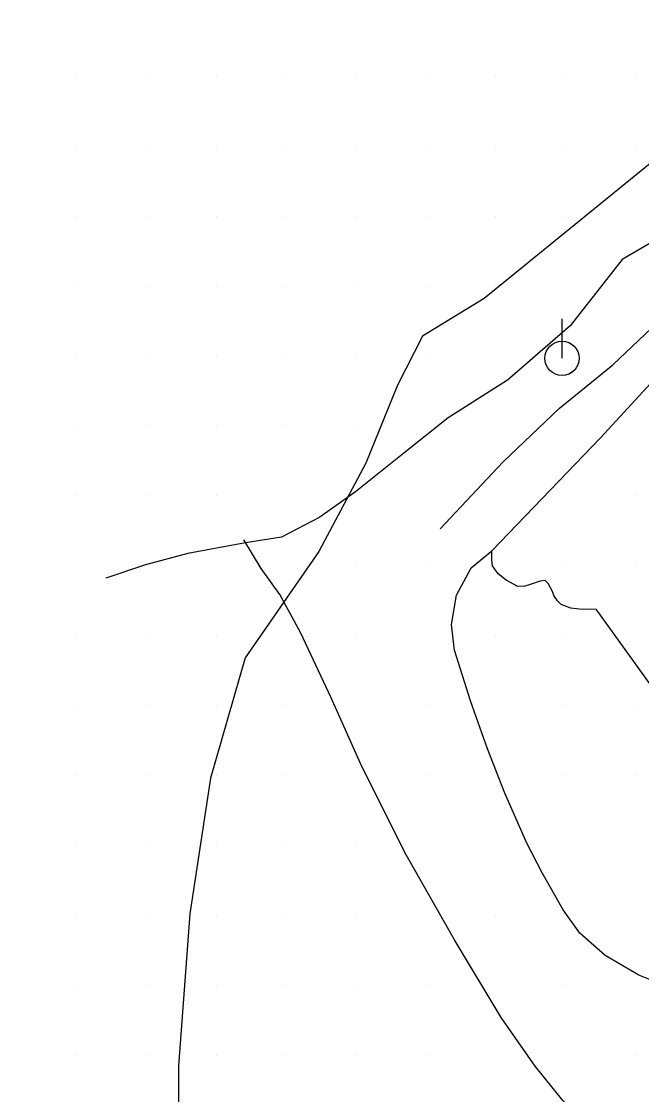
# Model space of a CAD drawing. Extents: x 1548934 to 1561348, y 809680 to 824075.
# Drawn here: x 1551872.1 to 1551960.9, y 810124.3 to 810277.8 of the extents above; entities that cross this region are included whole.
import ezdxf

# ---------------------------------------------------------------- set-up
doc = ezdxf.new("R2010")
doc.units = 0
for name, color, linetype in [('E_NCDOT_Vertical_Profile_Ground_Line', 7, 'Continuous'), ('Exist DTM QL2 LIDAR Elevation Point', 7, 'Continuous'), ('Exist Utilities Other Pole CELL', 7, 'Continuous'), ('Exist Utilities Power Pole CELL', 7, 'Continuous'), ('Exist Vegetation Woods Line', 7, 'Continuous'), ('P_NCDOT_Vertical_Profile_Grade_Minor_Road', 7, 'Continuous'), ('P_RDY_Paved_Shoulder', 7, 'Continuous'), ('PH Exist DTM Breakline', 7, 'Continuous')]:
    doc.layers.add(name, color=color, linetype=linetype)

msp = doc.modelspace()

# ---------------------------------------------------------------- linework, layer by layer
at = {"layer": 'E_NCDOT_Vertical_Profile_Ground_Line'}
for points in [[(1552269.12, 810011.85), (1552259.92, 810023.16), (1552240.77, 810045.39), (1552214.34, 810080.42), (1552187.87, 810115.32), (1552162.13, 810150.99), (1552135.64, 810187.58), (1552109.72, 810225.45), (1552084.15, 810264.06), (1552058.91, 810303.06), (1552035.06, 810342.6), (1552011.64, 810381.93), (1551989.04, 810421.64), (1551966.75, 810462.54), (1551944.7, 810504.81), (1551922.38, 810547.42), (1551904.22, 810585.98), (1551891.94, 810609.51), (1551888.01, 810619.12)], [(1552253.41, 809998.89), (1552244.07, 810010.35), (1552226, 810034.01), (1552199.08, 810069.05), (1552172.73, 810104.35), (1552146.5, 810139.67), (1552120.17, 810176.34), (1552094.24, 810214.53), (1552068.08, 810253.47), (1552042.84, 810293.18), (1552018.16, 810332.72), (1551995.31, 810372.57), (1551972.35, 810412.52), (1551950.07, 810453.78), (1551927.46, 810496.24), (1551905.62, 810539.48), (1551886.94, 810576.33), (1551876.35, 810599.17), (1551872.14, 810607.03)]]:
    msp.add_open_spline(points, degree=3, dxfattribs=at)
at = {"layer": 'Exist DTM QL2 LIDAR Elevation Point'}
for p, q in [((1551880.01, 810269.95), (1551880.01, 810269.95)), ((1551890.01, 810269.95), (1551890.01, 810269.95)), ((1551900.01, 810269.95), (1551900.01, 810269.95)), ((1551910.01, 810269.95), (1551910.01, 810269.95)), ((1551920.01, 810269.95), (1551920.01, 810269.95)), ((1551930.01, 810269.95), (1551930.01, 810269.95)), ((1551940.01, 810269.95), (1551940.01, 810269.95)), ((1551950.01, 810269.95), (1551950.01, 810269.95)), ((1551960.02, 810269.95), (1551960.02, 810269.95)), ((1551880.01, 810259.95), (1551880.01, 810259.95)), ((1551890.01, 810259.95), (1551890.01, 810259.95)), ((1551900.01, 810259.95), (1551900.01, 810259.95)), ((1551910.01, 810259.95), (1551910.01, 810259.95)), ((1551920.01, 810259.95), (1551920.01, 810259.95)), ((1551930.01, 810259.95), (1551930.01, 810259.95)), ((1551940.01, 810259.95), (1551940.01, 810259.95)), ((1551950.01, 810259.95), (1551950.01, 810259.95)), ((1551960.02, 810259.95), (1551960.02, 810259.95)), ((1551880.01, 810249.95), (1551880.01, 810249.95)), ((1551890.01, 810249.95), (1551890.01, 810249.95)), ((1551900.01, 810249.95), (1551900.01, 810249.95)), ((1551910.01, 810249.95), (1551910.01, 810249.95)), ((1551920.01, 810249.95), (1551920.01, 810249.95)), ((1551930.01, 810249.95), (1551930.01, 810249.95)), ((1551940.01, 810249.95), (1551940.01, 810249.95)), ((1551950.01, 810249.95), (1551950.01, 810249.95)), ((1551880.01, 810239.95), (1551880.01, 810239.95)), ((1551890.01, 810239.95), (1551890.01, 810239.95)), ((1551900.01, 810239.95), (1551900.01, 810239.95)), ((1551910.01, 810239.95), (1551910.01, 810239.95)), ((1551920.01, 810239.95), (1551920.01, 810239.95)), ((1551930.01, 810239.95), (1551930.01, 810239.95)), ((1551940.01, 810239.95), (1551940.01, 810239.95)), ((1551880.01, 810229.95), (1551880.01, 810229.95)), ((1551890.01, 810229.95), (1551890.01, 810229.95)), ((1551900.01, 810229.95), (1551900.01, 810229.95)), ((1551910.01, 810229.95), (1551910.01, 810229.95)), ((1551920.01, 810229.95), (1551920.01, 810229.95)), ((1551930.01, 810229.95), (1551930.01, 810229.95)), ((1551880.01, 810219.95), (1551880.01, 810219.95)), ((1551890.01, 810219.95), (1551890.01, 810219.95)), ((1551900.01, 810219.95), (1551900.01, 810219.95)), ((1551910.01, 810219.95), (1551910.01, 810219.95)), ((1551920.01, 810219.95), (1551920.01, 810219.95)), ((1551880.01, 810209.95), (1551880.01, 810209.95)), ((1551890.01, 810209.95), (1551890.01, 810209.95)), ((1551900.01, 810209.95), (1551900.01, 810209.95)), ((1551960.02, 810209.95), (1551960.02, 810209.95)), ((1551920.01, 810199.95), (1551920.01, 810199.95)), ((1551930.01, 810199.95), (1551930.01, 810199.95)), ((1551950.01, 810199.95), (1551950.01, 810199.95)), ((1551960.02, 810199.95), (1551960.02, 810199.95)), ((1551880.01, 810189.95), (1551880.01, 810189.95)), ((1551890.01, 810189.95), (1551890.01, 810189.95)), ((1551900.01, 810189.95), (1551900.01, 810189.95)), ((1551920.01, 810189.95), (1551920.01, 810189.95)), ((1551940.01, 810189.95), (1551940.01, 810189.95)), ((1551950.01, 810189.95), (1551950.01, 810189.95)), ((1551880.01, 810179.95), (1551880.01, 810179.95)), ((1551890.01, 810179.95), (1551890.01, 810179.95)), ((1551900.01, 810179.95), (1551900.01, 810179.95)), ((1551910.01, 810179.95), (1551910.01, 810179.95)), ((1551930.01, 810179.95), (1551930.01, 810179.95)), ((1551950.01, 810179.95), (1551950.01, 810179.95)), ((1551960.02, 810179.95), (1551960.02, 810179.95)), ((1551880.01, 810169.94), (1551880.01, 810169.94)), ((1551890.01, 810169.94), (1551890.01, 810169.94)), ((1551900.01, 810169.94), (1551900.01, 810169.94)), ((1551910.01, 810169.94), (1551910.01, 810169.94)), ((1551930.01, 810169.94), (1551930.01, 810169.94)), ((1551950.01, 810169.94), (1551950.01, 810169.94)), ((1551960.02, 810169.94), (1551960.02, 810169.94)), ((1551880.01, 810159.94), (1551880.01, 810159.94)), ((1551890.01, 810159.94), (1551890.01, 810159.94)), ((1551900.01, 810159.94), (1551900.01, 810159.94)), ((1551910.01, 810159.94), (1551910.01, 810159.94)), ((1551920.01, 810159.94), (1551920.01, 810159.94)), ((1551880.01, 810149.94), (1551880.01, 810149.94)), ((1551890.01, 810149.94), (1551890.01, 810149.94)), ((1551900.01, 810149.94), (1551900.01, 810149.94)), ((1551910.01, 810149.94), (1551910.01, 810149.94)), ((1551920.01, 810149.94), (1551920.01, 810149.94)), ((1551940.01, 810149.94), (1551940.01, 810149.94)), ((1551880.01, 810139.94), (1551880.01, 810139.94)), ((1551890.01, 810139.94), (1551890.01, 810139.94)), ((1551900.01, 810139.94), (1551900.01, 810139.94)), ((1551910.01, 810139.94), (1551910.01, 810139.94)), ((1551920.01, 810139.94), (1551920.01, 810139.94)), ((1551930.01, 810139.94), (1551930.01, 810139.94)), ((1551950.01, 810139.94), (1551950.01, 810139.94)), ((1551880.01, 810129.94), (1551880.01, 810129.94)), ((1551890.01, 810129.94), (1551890.01, 810129.94)), ((1551900.01, 810129.94), (1551900.01, 810129.94)), ((1551910.01, 810129.94), (1551910.01, 810129.94)), ((1551920.01, 810129.94), (1551920.01, 810129.94)), ((1551930.01, 810129.94), (1551930.01, 810129.94)), ((1551960.02, 810129.94), (1551960.02, 810129.94))]:
    msp.add_line(p, q, dxfattribs=at)
at = {"layer": 'Exist Utilities Other Pole CELL'}
msp.add_circle((1551949.52, 810229.62), 2.46, dxfattribs=at)
at = {"layer": 'Exist Utilities Power Pole CELL'}
for q in [(1551949.52, 810235.25), (1551949.52, 810229.62)]:
    msp.add_line((1551949.52, 810229.62), q, dxfattribs=at)
msp.add_circle((1551949.52, 810229.62), 2.45, dxfattribs=at)
at = {"layer": 'Exist Vegetation Woods Line'}
msp.add_lwpolyline([(1551995.36, 810284.54), (1551938.37, 810238.19), (1551929.54, 810232.79), (1551925.97, 810225.79), (1551921.45, 810214.64), (1551914.69, 810201.99), (1551904.16, 810186.79), (1551899.19, 810169.58), (1551896.24, 810150.15), (1551894.63, 810128.41), (1551894.62, 810119.21)], dxfattribs=at)
at = {"layer": 'P_NCDOT_Vertical_Profile_Grade_Minor_Road'}
msp.add_open_spline([(1551879.82, 810614.21), (1551884.04, 810605.38), (1551895.16, 810581.81), (1551913.82, 810543.91), (1551935.87, 810500.72), (1551958.31, 810458.4), (1551980.95, 810417.47), (1552003.45, 810377.53), (1552026.54, 810337.94), (1552050.88, 810298.39), (1552075.93, 810258.79), (1552101.83, 810219.9), (1552127.9, 810181.92), (1552154.01, 810145.19), (1552180.07, 810109.84), (1552206.52, 810074.71), (1552233.37, 810039.85), (1552251.61, 810016.53), (1552260.84, 810005.28)], degree=3, dxfattribs=at)
at = {"layer": 'P_RDY_Paved_Shoulder'}
msp.add_lwpolyline([(1551962.38, 810182.66), (1551954.4, 810193.72), (1551952.41, 810193.71), (1551950.76, 810193.86), (1551949.37, 810194.41), (1551948.88, 810194.94), (1551948.36, 810195.7), (1551948.16, 810196.27), (1551947.55, 810197.4), (1551947.1, 810197.84), (1551946.39, 810197.74), (1551944.83, 810197.23), (1551944.19, 810197.05), (1551943.17, 810196.99), (1551941.5, 810197.89), (1551940.38, 810198.78), (1551939.57, 810199.94), (1551939.47, 810200.8), (1551939.45, 810202.09), (1551955.01, 810218.26), (1551966.63, 810230.82)], dxfattribs=at)
at = {"layer": 'PH Exist DTM Breakline'}
for points in [[(1551932.09, 810205.22), (1551941.11, 810214.81), (1551949.16, 810222.49), (1551956.79, 810228.68), (1551964.15, 810235.64), (1551969.02, 810239.66), (1551975.95, 810245.59), (1551983.19, 810251.56), (1551989.33, 810257.77), (1551994.11, 810262.47), (1551998.21, 810268.42), (1552003.69, 810274.47), (1552006.66, 810276.71), (1552009.85, 810279.26)], [(1552001.11, 810271.62), (1551992.88, 810267.86), (1551986.45, 810264.3), (1551981.25, 810260.43), (1551974.66, 810253.96), (1551971.15, 810250.61), (1551965.99, 810248.32), (1551958.13, 810243.73), (1551950.67, 810234.26), (1551941.7, 810226.5), (1551933.24, 810221.09), (1551926.89, 810216.06), (1551919.97, 810210.52), (1551914.83, 810206.9), (1551909.35, 810204.04), (1551904.22, 810203.24), (1551895.95, 810201.71), (1551889.88, 810200.07), (1551884.2, 810198.19)], [(1551975.98, 810103.37), (1551976.34, 810105.27), (1551976.23, 810106.11), (1551975.5, 810107.76), (1551974.52, 810109.26), (1551972.69, 810110.71), (1551971.25, 810111.47), (1551969.11, 810112.26), (1551964.5, 810113.94), (1551959.76, 810116.01), (1551954.53, 810118.49), (1551949.64, 810123.44), (1551945.68, 810128.37), (1551940.8, 810135.33), (1551934.1, 810146.46), (1551927.22, 810158.61), (1551920.86, 810171.24), (1551916.48, 810181.06), (1551912.08, 810190.38), (1551909.11, 810195.82), (1551906.46, 810199.56), (1551903.97, 810203.65)], [(1551969.39, 810138.63), (1551965.28, 810139.48), (1551960.49, 810141.37), (1551955.67, 810144.2), (1551952.06, 810147.4), (1551949.67, 810150.74), (1551946.67, 810156.02), (1551944.49, 810160.25), (1551941.33, 810167.42), (1551938.83, 810173.78), (1551936.4, 810180.61), (1551934.11, 810187.87), (1551933.7, 810191.53), (1551934.43, 810195.76), (1551936.49, 810199.63), (1551939.45, 810202.09)]]:
    msp.add_lwpolyline(points, dxfattribs=at)

doc.saveas('drawing.dxf')
